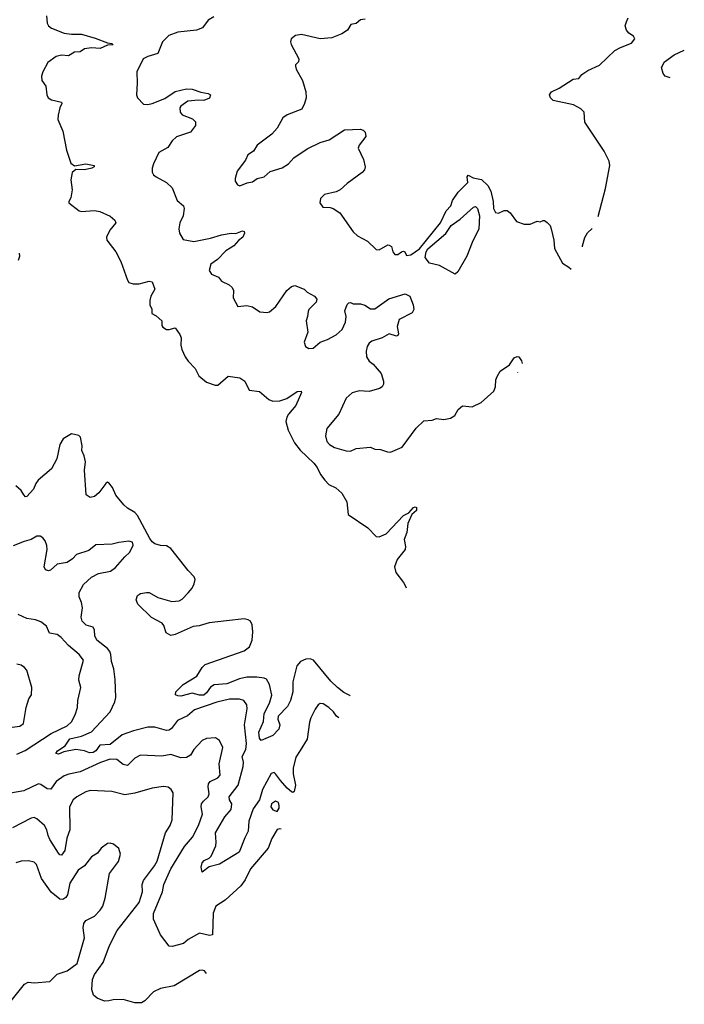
# Model space of a CAD drawing. Extents: x 2133489 to 2292442, y 756223 to 916462.
# Tile 346 of 463: x 2248515 to 2253138, y 812302 to 819148. Entities that reach past the tile are written whole.
import ezdxf

# ---------------------------------------------------------------- set-up
doc = ezdxf.new("R2010")
doc.units = 0

msp = doc.modelspace()

# ---------------------------------------------------------------- linework, layer by layer
at = {"layer": '0CON20XD'}
for points in [[(2248700, 819175), (2248705.5, 819125), (2248715.7, 819105), (2248735, 819088.6), (2248824.6, 819054.6), (2248875, 819046.9), (2248945, 819046.9), (2249040.5, 819020.5)], [(2249865, 819167.3), (2249825, 819144.2), (2249787.4, 819092.6), (2249745, 819074.5), (2249615, 819061.8), (2249552.5, 819037.5), (2249508.9, 818995), (2249475, 818914), (2249405, 818892.5), (2249374.7, 818875.3), (2249329.2, 818785), (2249332.6, 818707.4), (2249326.2, 818625), (2249333.8, 818605), (2249375, 818561.2), (2249405, 818558.8), (2249435, 818566), (2249525, 818600), (2249595, 818649.5), (2249675, 818666.5), (2249715.4, 818665.4), (2249775, 818644.2), (2249825.7, 818635.7), (2249842.5, 818625), (2249835, 818602.5), (2249795, 818586.7), (2249758.8, 818588.8), (2249685, 818580.8), (2249635, 818546), (2249628, 818535), (2249630, 818505), (2249645, 818486.2), (2249717.7, 818457.7), (2249738, 818438), (2249737, 818413), (2249703.3, 818365), (2249606.4, 818333.6), (2249575.7, 818305), (2249545, 818260), (2249482.5, 818225), (2249444.4, 818145), (2249435.7, 818115), (2249437.3, 818087.3), (2249445, 818070), (2249463.3, 818055), (2249535, 818017.1), (2249575, 817979.2), (2249610.6, 817890.6), (2249654.3, 817855), (2249657.8, 817835), (2249651.9, 817785), (2249629.2, 817735), (2249622, 817695), (2249626.2, 817665), (2249650.8, 817620.8), (2249725, 817605.6), (2249842, 817628), (2249918.7, 817651.3), (2249985, 817662.9), (2250019.1, 817660.9), (2250065, 817680), (2250075.6, 817675.6), (2250079.5, 817665), (2250067.1, 817635), (2250037.2, 817612.8), (2250003.8, 817575), (2249979.7, 817559.7), (2249949.3, 817540.7), (2249889.5, 817480.5), (2249845, 817447.5), (2249832, 817405), (2249848.3, 817378.3), (2249897.3, 817357.3), (2249919.5, 817329.5), (2249972.5, 817305), (2249993.3, 817285), (2250001.2, 817265), (2249998.8, 817215), (2250032.5, 817155), (2250095, 817162), (2250135, 817152), (2250185.9, 817115.9), (2250235, 817112.5), (2250253.2, 817116.8), (2250295.7, 817155), (2250372, 817265), (2250405, 817293.3), (2250429.3, 817299.3), (2250493.6, 817273.6), (2250513.9, 817253.9), (2250566.1, 817226.1), (2250582.5, 817205), (2250577.5, 817185), (2250527, 817133), (2250520.7, 817119.3), (2250517.5, 817085), (2250506.7, 817055), (2250518, 816975), (2250494, 816905), (2250502, 816875), (2250525, 816860.8), (2250555, 816864.4), (2250605, 816906.5), (2250655.4, 816924.6), (2250715, 816956.9), (2250758.1, 816995), (2250780.8, 817045), (2250786.4, 817083.6), (2250776.7, 817125), (2250791.7, 817168.3), (2250805, 817180), (2250815, 817182.5), (2250835, 817172.5), (2250885, 817173.3), (2250915, 817162.5), (2250955, 817137.5), (2250985, 817136.7), (2251081.9, 817208.1), (2251195, 817241.2), (2251227.5, 817225), (2251252.5, 817165), (2251257.3, 817132.7), (2251245, 817108.8), (2251155, 817062.5), (2251140, 817015), (2251148.8, 816965), (2251145, 816952.5), (2251135, 816946.7), (2251085, 816963.3), (2251035, 816935.8), (2250965, 816912.5), (2250945, 816898.8), (2250932.5, 816875), (2250925.8, 816844.2), (2250927.5, 816805), (2250944.5, 816774.5), (2250973, 816753), (2251028.3, 816688.3), (2251046.2, 816635), (2251046, 816615), (2251036, 816595), (2251016.6, 816583.4), (2250945, 816562.9), (2250875, 816568.1), (2250826.6, 816553.4), (2250785, 816517.5), (2250734.7, 816405.3), (2250650.6, 816305), (2250641.1, 816255), (2250651.9, 816215), (2250670, 816195), (2250705, 816174.4), (2250785, 816151.4), (2250815, 816147.5), (2250855, 816166), (2250955, 816176.7), (2250985, 816162), (2251025, 816160), (2251073, 816143), (2251095, 816142), (2251175, 816176.2), (2251271.7, 816308.3), (2251325, 816360), (2251385, 816364.3), (2251415, 816374.2), (2251465, 816368), (2251512.1, 816377.9), (2251541.2, 816395), (2251565, 816437.5), (2251595, 816462.5), (2251663, 816457), (2251725, 816487.5), (2251812, 816565), (2251824, 816595), (2251826, 816645), (2251835, 816666.7), (2251856.7, 816705), (2251921.2, 816748.8), (2251955, 816796.7), (2251975, 816806.7), (2251987.5, 816805), (2252005.9, 816775.9), (2252009.9, 816757.2)], [(2250917.7, 819152.3), (2250885, 819146), (2250855, 819121.1), (2250817.5, 819115), (2250795.8, 819074.2), (2250755, 819048.8), (2250685, 819021.1), (2250605, 819015.6), (2250475, 819045.8), (2250432.7, 819037.3), (2250402.5, 819015), (2250397.5, 818995), (2250402.5, 818975), (2250456.7, 818875), (2250453.3, 818855), (2250433.3, 818835), (2250433.3, 818825), (2250438.8, 818805), (2250482.9, 818725), (2250505.4, 818645.4), (2250506.5, 818605), (2250496.9, 818565), (2250476.2, 818525), (2250375, 818485.7), (2250344.4, 818465.6), (2250305.5, 818394.5), (2250268, 818352), (2250167.5, 818275), (2250140, 818235), (2250101.2, 818208.8), (2250085, 818172.5), (2250027.5, 818095), (2250012.5, 818045), (2250012.5, 818025), (2250029.3, 817999.3), (2250045, 817993.8), (2250096.1, 818013.9), (2250135, 818021.2), (2250166.1, 818043.9), (2250215, 818056.2), (2250257.6, 818092.4), (2250341.2, 818118.8), (2250385, 818146.2), (2250422.6, 818187.4), (2250515, 818250.8), (2250605.6, 818294.4), (2250667.9, 818312.1), (2250775, 818382), (2250886.2, 818386.2), (2250905, 818380), (2250917, 818367), (2250922.5, 818335), (2250876.2, 818275), (2250868.8, 818255), (2250905.8, 818175), (2250918.8, 818125), (2250913.3, 818105), (2250896.2, 818085), (2250791.7, 818008.3), (2250745, 817964.3), (2250715, 817951.4), (2250635, 817933.8), (2250606.7, 817905), (2250602.5, 817875), (2250623.9, 817843.9), (2250675, 817843.3), (2250696.1, 817836.1), (2250742.5, 817805), (2250833.4, 817673.4), (2250865, 817644.2), (2250935, 817607.1), (2250995, 817551.4), (2251015, 817547.8), (2251075, 817582), (2251085, 817581.2), (2251100, 817570), (2251110, 817535), (2251125, 817515.6), (2251145.5, 817514.5), (2251170, 817535), (2251185, 817539.2), (2251194.2, 817534.2), (2251205, 817507.5), (2251235, 817514), (2251295, 817556), (2251440.8, 817735), (2251480.3, 817819.7), (2251514, 817855), (2251525, 817890), (2251565, 817948.8), (2251632.5, 818015), (2251627.5, 818055), (2251635, 818067.5), (2251668.3, 818048.3), (2251726.1, 818036.1), (2251770, 817995), (2251791.2, 817955), (2251808, 817885), (2251810, 817835), (2251825, 817807.5), (2251845, 817802.5), (2251885, 817822.5), (2251905, 817822.5), (2251927.5, 817805), (2251970, 817745), (2252025, 817726.7), (2252065, 817726.2), (2252113.6, 817746.4), (2252135, 817743.3), (2252155, 817752.5), (2252165, 817752.5), (2252185, 817737.5), (2252205, 817717.5), (2252212, 817695), (2252230, 817615), (2252235, 817557.5), (2252290, 817455), (2252335, 817427.5), (2252349.8, 817413.6)], [(2252539.4, 817779.7), (2252588.8, 817975), (2252619.2, 818135), (2252615.6, 818165), (2252580, 818235), (2252445.7, 818435.7), (2252441.2, 818505), (2252418.7, 818528.7), (2252366.4, 818556.4), (2252225.8, 818585.8), (2252206.2, 818605), (2252200.8, 818625), (2252213, 818647), (2252267.5, 818672.5), (2252365, 818733.8), (2252405, 818740), (2252425, 818766), (2252466.2, 818795), (2252547.3, 818832.7), (2252655, 818933.3), (2252695, 818955.6), (2252771.2, 818985), (2252793.8, 819015), (2252785, 819033.3), (2252751.2, 819055), (2252735.8, 819075), (2252726, 819105), (2252735.7, 819134.3), (2252748.3, 819161.7)], [(2249040.5, 819020.5), (2249125, 818987.5), (2249155, 818982.5), (2249165, 818973.8), (2249125, 818971.4), (2249075, 818947.3), (2249015, 818952.9), (2248965, 818945.6), (2248935, 818923.9), (2248895, 818921.8), (2248855, 818896.5), (2248805, 818901.9), (2248767.9, 818892.1), (2248710.1, 818849.9), (2248675.2, 818785), (2248667.4, 818755), (2248668.5, 818725), (2248696.5, 818685), (2248703.1, 818625), (2248713.4, 818605), (2248735, 818591.1), (2248806, 818575), (2248807.5, 818565), (2248794, 818536), (2248782, 818485), (2248780.8, 818455), (2248815, 818372.9), (2248840.7, 818240.7), (2248870, 818150), (2248895, 818132.5), (2248975, 818146.7), (2249032.5, 818135), (2249032.5, 818125), (2249017.5, 818115), (2248965, 818104), (2248905, 818106.2), (2248880.8, 818085), (2248870.6, 818035), (2248878.6, 817965), (2248871.2, 817908.8), (2248856.7, 817885), (2248857.5, 817875), (2248928.3, 817818.3), (2248945, 817814.2), (2249035, 817821.1), (2249072.5, 817815), (2249145, 817781.2), (2249177.5, 817755), (2249182.5, 817735), (2249140.8, 817685), (2249118.8, 817635), (2249120, 817615), (2249183.3, 817535), (2249217.3, 817467.3), (2249265, 817336.7), (2249275, 817321.2), (2249305, 817310.8), (2249345, 817311.4), (2249415, 817330), (2249436.7, 817325), (2249455.7, 817275), (2249427.1, 817225), (2249420, 817195), (2249420, 817165), (2249434.2, 817135), (2249433.3, 817105), (2249465, 817088), (2249503.8, 817055), (2249502.3, 817022.3), (2249509.5, 817009.5), (2249536.4, 816993.6), (2249555, 816993.3), (2249595, 817006), (2249629.7, 816959.7), (2249638, 816935), (2249636.2, 816885), (2249642, 816855), (2249666.2, 816805), (2249686.2, 816775), (2249735, 816723.3), (2249760.9, 816670.9), (2249815, 816628.8), (2249875, 816607.5), (2249893, 816607), (2249965, 816668.8), (2250045, 816658), (2250080, 816635), (2250111.7, 816571.7), (2250183, 816563), (2250247, 816507), (2250275, 816496), (2250325, 816497.5), (2250373.9, 816513.9), (2250445, 816562.5), (2250472.5, 816565), (2250473.8, 816555), (2250435.5, 816464.5), (2250383.8, 816405), (2250373.8, 816385), (2250366.7, 816355), (2250381.2, 816295), (2250425.7, 816205), (2250465.8, 816155), (2250561.9, 816065), (2250584.6, 816034.6), (2250606.9, 815985), (2250636.9, 815946.9), (2250665, 815916), (2250714.1, 815894.1), (2250756.2, 815855), (2250790, 815795), (2250798.8, 815708.8), (2250936.7, 815615), (2250995, 815554), (2251015, 815552), (2251065, 815574.3), (2251185, 815701.9), (2251221.7, 815718.3), (2251255, 815755.8), (2251265, 815760), (2251275.6, 815755.6), (2251274, 815735), (2251242.5, 815707.5), (2251215.5, 815644.5), (2251207.6, 815582.4), (2251188, 815535), (2251198.8, 815485), (2251196.2, 815465), (2251139.4, 815395), (2251123, 815343), (2251130, 815305), (2251184.5, 815234.5), (2251200, 815205), (2251201.9, 815196.9)], [(2253038.8, 818744.1), (2253004.4, 818754.4), (2252991.2, 818775), (2252978.8, 818815), (2252999.4, 818855), (2253067, 818903), (2253137.9, 818935.4)], [(2251545, 817379.5), (2251435, 817439.1), (2251365, 817456.4), (2251336.2, 817495), (2251341.3, 817535), (2251354.5, 817555.5), (2251478.7, 817661.3), (2251515, 817718.2), (2251578.2, 817761.8), (2251670.8, 817845), (2251685, 817849.9), (2251699.3, 817835), (2251713.7, 817785), (2251709.6, 817695), (2251661.1, 817598.9), (2251625.2, 817504.8), (2251561.5, 817395), (2251545, 817379.5)], [(2252430.7, 817569.8), (2252430, 817575), (2252445.9, 817634.1), (2252465, 817666.7), (2252496.2, 817696.3)], [(2248506, 817475), (2248515.7, 817505), (2248513.1, 817525)], [(2251977.6, 816694.7), (2251976.8, 816693.4)], [(2250813.8, 814447.5), (2250810.1, 814450.1), (2250769.7, 814469.7), (2250724.3, 814504.3), (2250679.4, 814549.4), (2250558.9, 814695), (2250535, 814705.3), (2250505, 814702.7), (2250468.9, 814685), (2250442.9, 814655), (2250415.3, 814545), (2250414.1, 814474.1), (2250397.6, 814415), (2250376.9, 814373.1), (2250311.8, 814305), (2250310, 814285), (2250324.2, 814244.2), (2250316.5, 814215), (2250275, 814171.4), (2250195, 814136.7), (2250183.2, 814153.2), (2250179.1, 814195), (2250210.9, 814269.1), (2250214.8, 814325.2), (2250253, 814397), (2250267.7, 814452.3), (2250253.5, 814525), (2250231.9, 814561.9), (2250215, 814570.9), (2250165, 814577.9), (2250095, 814575.8), (2250044.4, 814565.6), (2249955, 814530.9), (2249867.4, 814522.6), (2249842.3, 814507.7), (2249815, 814467.1), (2249795, 814451.7), (2249765, 814452.4), (2249715, 814466.1), (2249635, 814445.6), (2249615, 814446), (2249597.5, 814455), (2249601.2, 814475), (2249652, 814525), (2249745.8, 814584.2), (2249783.5, 814645), (2249805, 814664.7), (2250075, 814760.9), (2250113.4, 814786.6), (2250132.5, 814835), (2250137.1, 814892.9), (2250131.5, 814941.5), (2250120.9, 814965), (2250105, 814976), (2250075, 814982.7), (2249952.5, 814967.5), (2249833.3, 814955), (2249763.6, 814933.6), (2249721.9, 814928.1), (2249595, 814873.3), (2249565, 814866), (2249534.5, 814884.5), (2249517.8, 814935), (2249505, 814952.9), (2249432.1, 814992.1), (2249337.5, 815085), (2249323.8, 815115), (2249333.8, 815145), (2249355, 815157.5), (2249396.1, 815166.1), (2249415, 815166.2), (2249475, 815130.6), (2249573.1, 815103.1), (2249625, 815108.5), (2249645, 815118.8), (2249687.7, 815162.3), (2249715, 815195.5), (2249729.2, 815225), (2249734.2, 815255), (2249727.8, 815275), (2249687.5, 815317.5), (2249565, 815472.1), (2249535, 815489.6), (2249493, 815493), (2249454.8, 815504.8), (2249437.3, 815517.3), (2249421, 815541), (2249335, 815701.5), (2249315, 815722.1), (2249265, 815751.1), (2249238.6, 815775), (2249182.8, 815842.8), (2249159.2, 815895), (2249135, 815927.5), (2249125, 815932.5), (2249115, 815923.8), (2249065, 815858), (2249035, 815833.3), (2249005, 815826.7), (2248977.5, 815845), (2248966, 816015), (2248972, 816075), (2248964, 816115), (2248947, 816153), (2248948.8, 816185), (2248936.7, 816245), (2248925, 816256.2), (2248875, 816268.6), (2248817.5, 816235), (2248794.6, 816195.4), (2248773.5, 816095), (2248735.3, 816025), (2248643.6, 815946.4), (2248626.6, 815923.4), (2248611.8, 815885), (2248565, 815832), (2248555, 815830), (2248544.4, 815845), (2248524, 815874), (2248487.1, 815907.1)], [(2250734.2, 814293.7), (2250719.4, 814305), (2250696.7, 814336.7), (2250665, 814365.6), (2250625, 814390.8), (2250605, 814394.2), (2250590, 814385), (2250569.2, 814355), (2250540.5, 814295), (2250530, 814265), (2250514.4, 814145), (2250466.7, 814066.7), (2250435, 814020), (2250417.1, 813942.9), (2250416, 813905), (2250433.9, 813825), (2250425, 813782), (2250415, 813775.7), (2250405, 813779.5), (2250375, 813804.6), (2250327.8, 813857.8), (2250295, 813905.6), (2250285, 813913.1), (2250265, 813907.1), (2250204.8, 813795.2), (2250182.2, 813725), (2250139.7, 813660.3), (2250107.7, 813575), (2250104.6, 813505.4), (2250079.7, 813460.3), (2250040.9, 813359.1), (2249905, 813277.5), (2249831.8, 813258.2), (2249785, 813220), (2249778, 813255), (2249784.2, 813285), (2249798.6, 813301.4), (2249832, 813318), (2249847, 813333), (2249878.2, 813405), (2249880.6, 813429.4), (2249877.8, 813495), (2249941.2, 813605), (2249985, 813657.5), (2249990.5, 813695), (2249974.1, 813725), (2249971.3, 813745), (2250034.7, 813825), (2250069.8, 813955), (2250072.6, 813985), (2250061.7, 814025), (2250088.2, 814075), (2250091.8, 814115), (2250078, 814245), (2250096.6, 814356.6), (2250095.4, 814385.4), (2250074.6, 814414.6), (2250044.6, 814424.6), (2249975, 814423.8), (2249885, 814403.8), (2249730.9, 814349.1), (2249682, 814308), (2249612.9, 814275), (2249570, 814220), (2249555, 814208.9), (2249535.5, 814205.5), (2249455, 814230), (2249405, 814228.9), (2249306, 814204), (2249228, 814175), (2249145, 814107.9), (2249072, 814105), (2249045.3, 814065), (2249025, 814052.8), (2249001.2, 814051.2), (2248965, 814064.7), (2248905, 814073.1), (2248822.8, 814057.2), (2248785, 814041.2), (2248766.2, 814045), (2248777.1, 814065), (2248831, 814099), (2248863, 814147), (2248945, 814166.1), (2249015, 814197.1), (2249143.5, 814335), (2249175.7, 814405), (2249182.9, 814435), (2249179.5, 814559.5), (2249169.2, 814635), (2249154.1, 814685.9), (2249149.4, 814735), (2249140.6, 814755), (2249125.3, 814775.3), (2249052.3, 814835), (2249038, 814865), (2249034.4, 814904.4), (2249025, 814923.8), (2248977.6, 814937.6), (2248950, 814965), (2248942.9, 814995), (2248952.3, 815057.7), (2248945.5, 815095), (2248928.9, 815135), (2248927.5, 815165), (2248959.1, 815220.9), (2249015, 815272.2), (2249063.6, 815296.4), (2249145.5, 815314.5), (2249181.2, 815338.8), (2249245, 815413.8), (2249281.2, 815445), (2249303.3, 815495), (2249300, 815515), (2249275, 815522), (2249205, 815514.2), (2249158.8, 815501.2), (2249045, 815497.5), (2248995, 815457.5), (2248910.4, 815429.6), (2248881.1, 815398.9), (2248845.3, 815374.7), (2248775, 815361.5), (2248729.1, 815320.9), (2248714.2, 815315.8), (2248693.7, 815323.7), (2248685.6, 815345), (2248705.6, 815465), (2248702.7, 815492.7), (2248691.2, 815525), (2248675.7, 815545.7), (2248656.8, 815556.8), (2248635, 815556.4), (2248595, 815533.5), (2248545, 815520.4), (2248470.2, 815489.8)], [(2248495, 814040.9), (2248552.8, 814067.2), (2248734.7, 814185.3), (2248845, 814237.5), (2248875, 814265.8), (2248899.4, 814315), (2248915.6, 814365), (2248918.1, 814415), (2248940.5, 814505), (2248926.2, 814555), (2248927.7, 814585), (2248958.1, 814695), (2248927.5, 814735), (2248855, 814796.4), (2248802.1, 814852.1), (2248775, 814873.3), (2248723, 814883), (2248701.1, 814931.1), (2248662.4, 814962.4), (2248625.5, 814975.5), (2248565, 814985.4), (2248505, 815013.3)], [(2248461.9, 814228.1), (2248515, 814235.8), (2248542, 814255), (2248560.8, 814365), (2248578.8, 814425), (2248596, 814455), (2248600, 814505), (2248563.3, 814625), (2248547.5, 814645), (2248525, 814660), (2248495, 814666.7)], [(2250333.6, 813520.1), (2250325, 813523.3), (2250305, 813516.7), (2250269.4, 813455), (2250242, 813388), (2250120.8, 813245), (2250082.2, 813167.8), (2250053.4, 813126.6), (2249945, 813025.9), (2249880, 812985), (2249860.8, 812935), (2249855.7, 812784.3), (2249835, 812780), (2249765, 812796), (2249686.4, 812753.6), (2249653.9, 812726.1), (2249575, 812703.8), (2249555, 812706.2), (2249495, 812785.3), (2249445.6, 812894.4), (2249445, 812932.5), (2249507.7, 813085), (2249517.3, 813135), (2249565.9, 813245), (2249660.3, 813399.7), (2249716.8, 813465), (2249757.9, 813545), (2249785.4, 813625), (2249777.1, 813675), (2249779.6, 813695), (2249792.5, 813715), (2249825.7, 813745), (2249833.3, 813765), (2249824.7, 813815), (2249827.5, 813835), (2249839.4, 813850.6), (2249892.6, 813877.4), (2249908.6, 813895), (2249902.2, 813975), (2249926.9, 814086.9), (2249905, 814136.2), (2249877.5, 814155), (2249815, 814150.8), (2249785, 814137.5), (2249725.4, 814074.6), (2249702.9, 814035), (2249675, 814017.3), (2249636, 814016), (2249565, 814039.5), (2249502.4, 814027.6), (2249355, 814035.6), (2249315, 814013.1), (2249265, 813963.3), (2249235, 813969.5), (2249191.2, 814005), (2249145, 814006.1), (2249077.6, 813982.4), (2248935, 813918), (2248857.1, 813902.9), (2248825, 813890.4), (2248768.5, 813851.5), (2248732.2, 813797.8), (2248705, 813800.8), (2248661.3, 813831.3), (2248645, 813835.7), (2248543, 813787), (2248450.9, 813769.1)], [(2249813.4, 812515.5), (2249800, 812535), (2249785, 812540), (2249765, 812536.9), (2249589.2, 812430.8), (2249495, 812411.5), (2249445, 812389.6), (2249385, 812326.7), (2249363, 812313), (2249315, 812313.3), (2249235, 812336.7), (2249165, 812332.9), (2249135.6, 812325.6), (2249105, 812323.8), (2249054, 812346), (2249028.9, 812365), (2249015.6, 812404.4), (2249020, 812475), (2249035, 812508.6), (2249096.2, 812593.8), (2249138.3, 812711.7), (2249193.1, 812815), (2249345, 813010), (2249368.8, 813085), (2249367.7, 813135), (2249375, 813164), (2249452.7, 813265), (2249471.5, 813298.5), (2249529.5, 813495), (2249561.9, 813545), (2249575.4, 813584.6), (2249581.7, 813771.7), (2249568.8, 813795), (2249548.3, 813811.7), (2249516.1, 813816.1), (2249435, 813805.8), (2249315, 813769.4), (2249245, 813758.9), (2249155, 813781.9), (2249005, 813788.1), (2248975, 813779.2), (2248912, 813745), (2248886.6, 813723.4), (2248860, 813675), (2248863.8, 813515), (2248842, 813458), (2248827.6, 813372.4), (2248805, 813340), (2248795, 813341.2), (2248785, 813352), (2248725, 813447.1), (2248711.8, 813475), (2248703.8, 813515), (2248688.2, 813545), (2248635, 813592.5), (2248615, 813600.8), (2248595, 813595.8), (2248465, 813528.9)], [(2250305, 813643.3), (2250318.6, 813665), (2250320, 813685), (2250313.8, 813705), (2250295, 813715.6), (2250265.8, 813695), (2250261.4, 813675), (2250275, 813654), (2250305, 813643.3)], [(2248437.8, 812302.2), (2248547.9, 812442.1), (2248574.2, 812455.8), (2248615, 812452.5), (2248725, 812460), (2248775, 812512), (2248845, 812536), (2248914.5, 812585.5), (2248965.4, 812764.6), (2248955.6, 812834.4), (2248960, 812865), (2248974.5, 812885.5), (2249035, 812916), (2249073.4, 812956.6), (2249092.5, 812985), (2249109.3, 813039.3), (2249139.2, 813210.8), (2249201.2, 813295), (2249216, 813345), (2249203.3, 813385), (2249166.1, 813416.1), (2249145, 813423.3), (2249125, 813420), (2249081.2, 813388.8), (2249055, 813353.3), (2249013.4, 813326.6), (2248966, 813265), (2248922.5, 813235), (2248864.3, 813145), (2248847.4, 813062.6), (2248835, 813044.2), (2248815, 813030), (2248795, 813032.9), (2248733, 813083), (2248666.1, 813176.1), (2248631.4, 813275), (2248615, 813289.4), (2248575, 813300.6), (2248525, 813297.1), (2248487.5, 813285)]]:
    msp.add_lwpolyline(points, dxfattribs=at)

doc.saveas('drawing.dxf')
